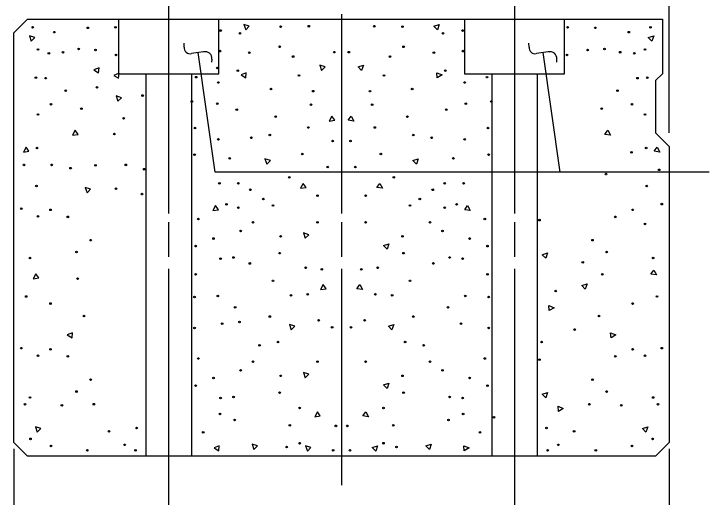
# Model space of a CAD drawing. Extents: x 0 to 177, y -1 to 130.
# Drawn here: x 50.766 to 53.949, y 15.391 to 17.602 of the extents above; entities that cross this region are included whole.
import ezdxf

# ---------------------------------------------------------------- set-up
doc = ezdxf.new("R2010")
doc.units = 0
for name, color, linetype in [('Arrowhead Terminators CELL', 7, 'Continuous'), ('Dimension Lines', 7, 'Continuous'), ('Mis Center Lines', 7, 'Continuous'), ('Sup Concrete Girder Lines', 7, 'Continuous'), ('User Information Notes', 7, 'Continuous')]:
    doc.layers.add(name, color=color, linetype=linetype)

msp = doc.modelspace()

# ---------------------------------------------------------------- linework, layer by layer
at = {"layer": 'Arrowhead Terminators CELL'}
for p, q in [((51.5457, 17.4499), (51.5455, 17.4683)), ((53.1243, 17.4499), (53.1241, 17.4683)), ((51.634, 17.4279), (51.5793, 17.4202)), ((53.2127, 17.4279), (53.158, 17.4202)), ((51.6727, 17.3813), (51.6731, 17.395)), ((53.2513, 17.3813), (53.2517, 17.395))]:
    msp.add_line(p, q, dxfattribs=at)
for centre, radius, start, end in [((51.5733, 17.447), 0.0276, 173.8564, 282.1419), ((53.152, 17.447), 0.0276, 173.8564, 282.1419), ((51.6418, 17.3979), 0.0311, 354.7879, 104.5868), ((53.2205, 17.3979), 0.0311, 354.7879, 104.5868)]:
    msp.add_arc(centre, radius, start, end, dxfattribs=at)
at = {"layer": 'Dimension Lines'}
for p, q in [((53.7662, 17.0576), (53.7662, 18.6421)), ((50.7662, 15.6118), (50.7662, 14.9994)), ((53.7662, 15.6118), (53.7662, 14.9994))]:
    msp.add_line(p, q, dxfattribs=at)
for points in [[(53.9487, 16.8779), (51.6875, 16.8779), (51.6104, 17.4252)], [(53.2662, 16.8779), (53.189, 17.4252)]]:
    msp.add_lwpolyline(points, dxfattribs=at)
at = {"layer": 'Mis Center Lines'}
for p, q in [((51.4746, 17.7622), (51.4746, 16.6877)), ((53.0579, 17.7622), (53.0579, 16.6877)), ((52.2662, 17.6007), (52.2662, 16.7364)), ((52.2662, 17.6007), (52.2662, 16.6877)), ((51.4746, 16.6488), (51.4746, 16.4898)), ((52.2662, 16.6488), (52.2662, 16.4898)), ((53.0579, 16.6488), (53.0579, 16.4898)), ((51.4746, 16.4346), (51.4746, 14.6541)), ((52.2662, 16.4346), (52.2662, 15.4456)), ((53.0579, 16.4346), (53.0579, 14.6541))]:
    msp.add_line(p, q, dxfattribs=at)
at = {"layer": 'Sup Concrete Girder Lines'}
for p, q in [((51.3704, 17.3279), (51.3704, 15.5779)), ((51.5788, 17.3279), (51.5788, 15.5779)), ((52.9537, 17.3279), (52.9537, 15.5779)), ((53.1621, 17.3279), (53.1621, 15.5779))]:
    msp.add_line(p, q, dxfattribs=at)
for points in [[(53.7037, 15.5779), (50.8287, 15.5779), (50.7662, 15.6404), (50.7662, 17.5154), (50.8287, 17.5779)], [(50.8287, 17.5779), (52.2662, 17.5779), (53.7349, 17.5779), (53.7349, 17.3279), (53.7036, 17.2966), (53.7037, 17.0571), (53.7662, 16.9946), (53.7662, 15.6404), (53.7037, 15.5779)], [(51.2454, 17.5779), (51.2454, 17.3279), (51.7037, 17.3279), (51.7037, 17.5779)], [(52.8287, 17.5779), (52.8287, 17.3279), (53.2871, 17.3279), (53.2871, 17.5779)], [(51.8272, 17.5294), (51.8435, 17.5458), (51.819, 17.5539), (51.8272, 17.5294)], [(52.7052, 17.5294), (52.6888, 17.5458), (52.7133, 17.5539), (52.7052, 17.5294)], [(50.8455, 17.4773), (50.8619, 17.4937), (50.8374, 17.5018), (50.8455, 17.4773)], [(53.6869, 17.4773), (53.6705, 17.4937), (53.695, 17.5018), (53.6869, 17.4773)], [(51.1539, 17.332), (51.1559, 17.355), (51.132, 17.3455), (51.1539, 17.332)], [(52.1743, 17.3435), (52.1906, 17.3598), (52.1661, 17.368), (52.1743, 17.3435)], [(52.3581, 17.3435), (52.3418, 17.3598), (52.3662, 17.368), (52.3581, 17.3435)], [(51.2457, 17.3072), (51.2476, 17.3302), (51.2237, 17.3207), (51.2457, 17.3072)], [(51.8282, 17.3096), (51.8302, 17.3326), (51.8062, 17.3231), (51.8282, 17.3096)], [(52.7042, 17.3096), (52.7022, 17.3326), (52.7261, 17.3231), (52.7042, 17.3096)], [(51.2422, 17.2022), (51.2585, 17.2185), (51.234, 17.2267), (51.2422, 17.2022)], [(52.2356, 17.1149), (52.2223, 17.1338), (52.21, 17.1111), (52.2356, 17.1149)], [(52.2968, 17.1149), (52.3101, 17.1338), (52.3223, 17.1111), (52.2968, 17.1149)], [(51.0606, 17.0505), (51.0473, 17.0694), (51.035, 17.0467), (51.0606, 17.0505)], [(53.4718, 17.0505), (53.4851, 17.0694), (53.4973, 17.0467), (53.4718, 17.0505)], [(50.835, 16.9736), (50.8217, 16.9925), (50.8095, 16.9698), (50.835, 16.9736)], [(53.6974, 16.9736), (53.7107, 16.9925), (53.7229, 16.9698), (53.6974, 16.9736)], [(51.9238, 16.9146), (51.9402, 16.931), (51.9157, 16.9391), (51.9238, 16.9146)], [(52.6085, 16.9146), (52.5922, 16.931), (52.6167, 16.9391), (52.6085, 16.9146)], [(51.1009, 16.7832), (51.1172, 16.7996), (51.0927, 16.8077), (51.1009, 16.7832)], [(52.1042, 16.8075), (52.0909, 16.8264), (52.0787, 16.8038), (52.1042, 16.8075)], [(52.4282, 16.8075), (52.4414, 16.8264), (52.4537, 16.8038), (52.4282, 16.8075)], [(51.7026, 16.7059), (51.6893, 16.7248), (51.6771, 16.7021), (51.7026, 16.7059)], [(52.8298, 16.7059), (52.8431, 16.7248), (52.8553, 16.7021), (52.8298, 16.7059)], [(52.0999, 16.575), (52.1162, 16.5914), (52.0918, 16.5995), (52.0999, 16.575)], [(52.4746, 16.5254), (52.4583, 16.5418), (52.4827, 16.5499), (52.4746, 16.5254)], [(53.2009, 16.4833), (53.1846, 16.4996), (53.209, 16.5078), (53.2009, 16.4833)], [(53.6825, 16.4109), (53.6958, 16.4298), (53.7081, 16.4071), (53.6825, 16.4109)], [(50.8796, 16.3935), (50.8663, 16.4125), (50.854, 16.3898), (50.8796, 16.3935)], [(52.1959, 16.344), (52.1826, 16.3629), (52.1704, 16.3402), (52.1959, 16.344)], [(52.3364, 16.344), (52.3497, 16.3629), (52.362, 16.3402), (52.3364, 16.344)], [(53.3819, 16.342), (53.3656, 16.3583), (53.39, 16.3665), (53.3819, 16.342)], [(53.2173, 16.2438), (53.2153, 16.2667), (53.2393, 16.2572), (53.2173, 16.2438)], [(52.0354, 16.156), (52.0518, 16.1724), (52.0273, 16.1805), (52.0354, 16.156)], [(52.497, 16.156), (52.4806, 16.1724), (52.5051, 16.1805), (52.497, 16.156)], [(51.0325, 16.1198), (51.0345, 16.1428), (51.0105, 16.1333), (51.0325, 16.1198)], [(53.4999, 16.1198), (53.4979, 16.1428), (53.5219, 16.1333), (53.4999, 16.1198)], [(52.0999, 15.9369), (52.1162, 15.9532), (52.0918, 15.9614), (52.0999, 15.9369)], [(52.4746, 15.8873), (52.4583, 15.9036), (52.4827, 15.9118), (52.4746, 15.8873)], [(53.2009, 15.8452), (53.1846, 15.8615), (53.209, 15.8696), (53.2009, 15.8452)], [(53.2594, 15.783), (53.2574, 15.806), (53.2814, 15.7965), (53.2594, 15.783)], [(52.1686, 15.7618), (52.1554, 15.7807), (52.1431, 15.758), (52.1686, 15.7618)], [(52.3637, 15.7618), (52.377, 15.7807), (52.3893, 15.758), (52.3637, 15.7618)], [(50.8728, 15.6879), (50.8892, 15.7043), (50.8647, 15.7124), (50.8728, 15.6879)], [(53.6596, 15.6879), (53.6432, 15.7043), (53.6677, 15.7124), (53.6596, 15.6879)], [(51.8644, 15.6086), (51.8807, 15.625), (51.8562, 15.6331), (51.8644, 15.6086)], [(52.668, 15.6086), (52.6517, 15.625), (52.6761, 15.6331), (52.668, 15.6086)], [(51.7043, 15.602), (51.7062, 15.625), (51.6823, 15.6155), (51.7043, 15.602)], [(52.1098, 15.6011), (52.1261, 15.6175), (52.1017, 15.6256), (52.1098, 15.6011)], [(52.4226, 15.6011), (52.4062, 15.6175), (52.4307, 15.6256), (52.4226, 15.6011)], [(52.8281, 15.602), (52.8261, 15.625), (52.8501, 15.6155), (52.8281, 15.602)]]:
    msp.add_lwpolyline(points, dxfattribs=at)
for centre in [(50.852, 17.5406), (51.1048, 17.5381), (51.2313, 17.5406), (51.9874, 17.5431), (52.1163, 17.5455), (52.4161, 17.5455), (52.545, 17.5431), (53.3011, 17.5406), (53.4275, 17.5381), (53.6804, 17.5406), (50.9512, 17.5182), (51.7122, 17.5257), (51.8014, 17.5133), (52.7309, 17.5133), (52.8202, 17.5257), (53.5812, 17.5182), (50.8768, 17.4389), (51.0627, 17.4414), (51.1396, 17.4365), (51.9824, 17.4514), (52.55, 17.4514), (53.3928, 17.4365), (53.4697, 17.4414), (53.6556, 17.4389), (50.9264, 17.4216), (50.9908, 17.4265), (51.2337, 17.4141), (51.7097, 17.4315), (51.8436, 17.4241), (52.0444, 17.4067), (52.2328, 17.4266), (52.2996, 17.4266), (52.488, 17.4067), (52.6888, 17.4241), (52.8226, 17.4315), (53.2986, 17.4141), (53.5415, 17.4265), (53.606, 17.4216), (51.6973, 17.3546), (51.7915, 17.3423), (52.7408, 17.3423), (50.8669, 17.31), (51.6007, 17.3125), (52.0717, 17.32), (52.4607, 17.32), (52.9317, 17.3125), (53.6655, 17.31), (50.9115, 17.3076), (51.7023, 17.2878), (52.8301, 17.2878), (53.6209, 17.3076), (51.0032, 17.2505), (51.147, 17.2654), (51.9427, 17.258), (52.1361, 17.2481), (52.3963, 17.2481), (52.5896, 17.258), (53.5292, 17.2505), (51.3552, 17.2282), (50.9363, 17.1885), (51.5808, 17.2009), (51.6973, 17.191), (52.1262, 17.1861), (52.4062, 17.1861), (52.835, 17.191), (52.9515, 17.2009), (53.5961, 17.1885), (51.0754, 17.1685), (51.7865, 17.1638), (52.7458, 17.1638), (53.457, 17.1685), (50.8768, 17.1415), (51.2685, 17.1241), (51.965, 17.1316), (52.5673, 17.1316), (53.6556, 17.1415), (51.5957, 17.0795), (52.1138, 17.082), (52.4186, 17.082), (52.9367, 17.0795), (51.2263, 17.0522), (51.7023, 17.0275), (51.8535, 17.0349), (51.9378, 17.0472), (52.5946, 17.0472), (52.6789, 17.0349), (52.8301, 17.0275), (52.2254, 17.02), (52.307, 17.02), (50.8718, 16.9878), (52.0865, 16.9605), (52.4459, 16.9605), (53.5936, 16.9679), (53.6606, 16.9878), (51.5932, 16.958), (51.7544, 16.9407), (52.778, 16.9407), (52.9392, 16.958), (50.8123, 16.9109), (50.9388, 16.9109), (51.0255, 16.896), (51.1396, 16.9084), (51.2784, 16.9109), (52.203, 16.901), (52.3294, 16.901), (51.3626, 16.8911), (53.4765, 16.8686), (53.72, 16.8884), (52.027, 16.8539), (52.5054, 16.8539), (50.8694, 16.8142), (51.2337, 16.8018), (51.7072, 16.8267), (51.794, 16.8267), (52.7384, 16.8267), (52.8251, 16.8267), (53.663, 16.8142), (51.3527, 16.7771), (51.8485, 16.7969), (52.1559, 16.7696), (52.3764, 16.7696), (52.6838, 16.7969), (51.9081, 16.7547), (52.6243, 16.7547), (50.7999, 16.7101), (50.9338, 16.7052), (51.7395, 16.73), (51.794, 16.7151), (51.9526, 16.725), (52.5797, 16.725), (52.7384, 16.7151), (52.7929, 16.73), (53.5986, 16.7052), (53.7324, 16.7314), (50.8768, 16.6754), (51.0131, 16.6729), (53.5193, 16.6729), (51.6106, 16.663), (51.8609, 16.6482), (52.1559, 16.6482), (52.3764, 16.6482), (52.6714, 16.6482), (52.9218, 16.663), (53.1722, 16.6581), (53.6556, 16.6405), (51.8039, 16.6085), (51.9874, 16.5837), (52.545, 16.5837), (52.7284, 16.6085), (51.1172, 16.5664), (51.68, 16.5738), (52.8524, 16.5738), (53.4151, 16.5664), (51.5982, 16.5391), (52.9342, 16.5391), (50.8396, 16.4845), (51.0528, 16.5118), (51.7122, 16.482), (51.7717, 16.487), (51.9824, 16.5069), (52.55, 16.5069), (52.7607, 16.487), (52.8202, 16.482), (53.4796, 16.5118), (53.6927, 16.4845), (51.8461, 16.4598), (52.6863, 16.4598), (53.3705, 16.4647), (52.1014, 16.44), (52.1758, 16.4325), (52.3566, 16.4325), (52.431, 16.44), (51.0577, 16.3903), (51.5982, 16.4102), (52.9342, 16.4102), (53.4597, 16.4102), (51.9526, 16.3804), (52.5797, 16.3804), (53.2465, 16.3333), (50.8223, 16.3085), (51.5932, 16.306), (51.6998, 16.311), (52.0345, 16.3135), (52.1113, 16.3185), (52.4211, 16.3185), (52.4979, 16.3135), (52.8326, 16.311), (52.9392, 16.306), (53.7101, 16.3085), (50.9338, 16.2763), (51.7792, 16.259), (52.7532, 16.259), (53.5986, 16.2763), (51.0875, 16.2193), (51.9378, 16.2168), (52.1609, 16.1995), (52.3715, 16.1995), (52.5946, 16.2168), (53.4449, 16.2193), (51.5932, 16.1648), (51.7196, 16.1846), (51.7989, 16.192), (52.2229, 16.1672), (52.3095, 16.1672), (52.8127, 16.1846), (52.9392, 16.1648), (53.3333, 16.1573), (51.975, 16.1003), (52.5574, 16.1003), (53.1821, 16.1003), (50.7999, 16.072), (51.8907, 16.0854), (52.6417, 16.0854), (53.7324, 16.072), (50.8768, 16.0373), (50.9338, 16.067), (53.5986, 16.067), (53.6556, 16.0373), (51.0131, 16.0348), (51.6106, 16.0249), (51.8609, 16.0101), (52.1559, 16.0101), (52.3764, 16.0101), (52.6714, 16.0101), (52.9218, 16.0249), (53.1722, 16.0199), (53.5193, 16.0348), (51.8039, 15.9704), (51.9874, 15.9456), (52.545, 15.9456), (52.7284, 15.9704), (51.1172, 15.9282), (51.68, 15.9357), (52.8524, 15.9357), (53.4151, 15.9282), (51.5982, 15.9009), (52.9342, 15.9009), (50.8396, 15.8464), (51.0528, 15.8736), (51.7717, 15.8489), (51.9824, 15.8687), (52.55, 15.8687), (52.7607, 15.8489), (53.4796, 15.8736), (53.6927, 15.8464), (50.8173, 15.8156), (51.1321, 15.8156), (51.7122, 15.8439), (52.8202, 15.8439), (53.4002, 15.8156), (53.7151, 15.8156), (50.9859, 15.8106), (52.0741, 15.7983), (52.4583, 15.7983), (53.5465, 15.8106), (51.7097, 15.7709), (52.8226, 15.7709), (52.9639, 15.7561), (51.7767, 15.7437), (52.0295, 15.719), (52.5029, 15.719), (52.7557, 15.7437), (51.2015, 15.6916), (51.328, 15.7065), (51.6329, 15.6867), (52.2402, 15.7165), (52.2922, 15.7165), (52.8995, 15.6867), (53.2044, 15.7065), (53.3308, 15.6916), (50.8421, 15.6569), (53.6903, 15.6569), (50.9363, 15.6247), (51.2734, 15.6297), (52.0741, 15.6371), (52.4583, 15.6371), (53.2589, 15.6297), (53.5961, 15.6247), (51.1024, 15.6049), (51.323, 15.6049), (52.0146, 15.6198), (52.2278, 15.6049), (52.3046, 15.6049), (52.5177, 15.6198), (53.2094, 15.6049), (53.43, 15.6049)]:
    msp.add_circle(centre, 0.00364, dxfattribs=at)
at = {"layer": 'User Information Notes'}
for p, q in [((50.7662, 17.5779), (50.7662, 17.5779)), ((53.7662, 17.5779), (53.7662, 17.5779)), ((50.7662, 15.5779), (50.7662, 15.5779)), ((53.7662, 15.5779), (53.7662, 15.5779))]:
    msp.add_line(p, q, dxfattribs=at)

doc.saveas('drawing.dxf')
